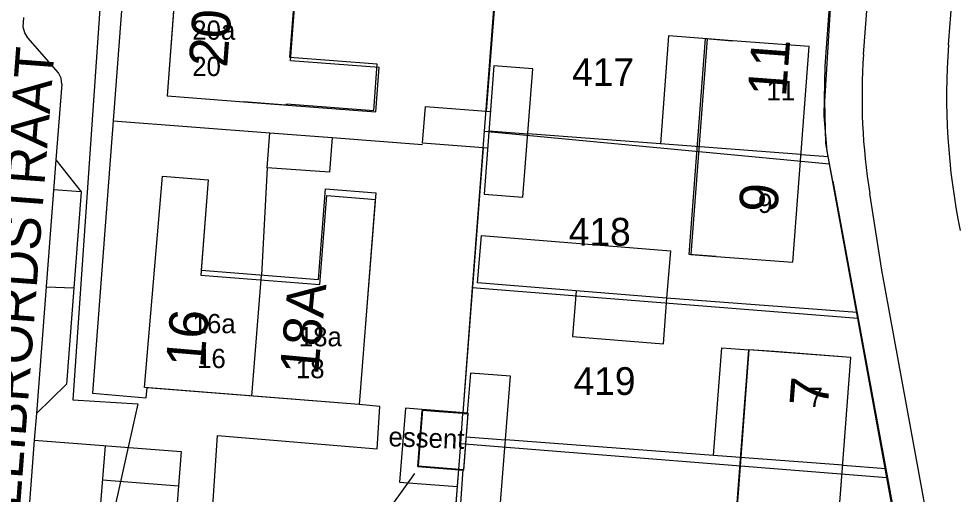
# Model space of a CAD drawing. Extents: x 148816 to 151297, y 399515 to 402500.
# Drawn here: x 150175.2 to 150236.3, y 401158.2 to 401189.1 of the extents above; entities that cross this region are included whole.
import ezdxf

# ---------------------------------------------------------------- set-up
doc = ezdxf.new("R2010")
doc.units = 0
for name, color, linetype in [('B01 Hoofdgebouw  [D] Norm', 7, 'Continuous'), ('B01 Hoofdgebouw  [T] Norm', 7, 'Continuous'), ('B01 hoofgebouw', 7, 'Continuous'), ('B02 Bijgebouw  [D] Norm', 7, 'Continuous'), ('B07 Tussenmuur  [D] Norm', 7, 'Continuous'), ('G01 perceelsgrens', 7, 'Continuous'), ('T04 Haag heg  [D] Gem', 7, 'Continuous'), ('V00 Kant verharding algemeen  [T] Norm', 7, 'Continuous'), ('V00 Kant verharding algemeen secundair  [D] Gem', 7, 'Continuous'), ('V00 Kant verharding algemeen secundair  [D] Norm', 7, 'Continuous'), ('V00 Kant verharding algemeen secundair  [T] Gem', 7, 'Continuous'), ('Z01 perceelnummer', 7, 'Continuous'), ('Z02 huisnummer', 7, 'Continuous'), ('Z02 Huisnummer  [Tekst] Norm', 7, 'Continuous'), ('Z06 straatnaam', 7, 'Continuous'), ('Z19 Overige Tekst  [Tekst] Gem', 7, 'Continuous')]:
    doc.layers.add(name, color=color, linetype=linetype)

msp = doc.modelspace()

# ---------------------------------------------------------------- linework, layer by layer
at = {"layer": 'B01 Hoofdgebouw  [D] Norm'}
for p, q in [((150192.787, 401186.574), (150193.079, 401190.449)), ((150198.453, 401186.147), (150192.787, 401186.574)), ((150198.226, 401183.132), (150198.453, 401186.147)), ((150189.811, 401183.718), (150192.555, 401183.497)), ((150192.555, 401183.497), (150192.56, 401183.559)), ((150192.56, 401183.559), (150198.226, 401183.132)), ((150187.49, 401178.63), (150187.027, 401172.761)), ((150194.643, 401172.16), (150195.107, 401178.035)), ((150195.107, 401178.035), (150198.374, 401177.777)), ((150198.374, 401177.777), (150197.683, 401169.02)), ((150187.027, 401172.761), (150194.643, 401172.16)), ((150220.285, 401160.738), (150220.815, 401167.734)), ((150220.815, 401167.734), (150222.57, 401167.601))]:
    msp.add_line(p, q, dxfattribs=at)
msp.add_lwpolyline([(150221.5, 401187.66), (150219.858, 401187.781), (150218.798, 401173.781), (150220.44, 401173.66)], dxfattribs=at)
at = {"layer": 'B01 Hoofdgebouw  [T] Norm'}
for p, q in [((150187.62, 401221.17), (150184.82, 401184.08)), ((150226.48, 401187.28), (150221.5, 401187.66)), ((150225.42, 401173.28), (150226.48, 401187.28)), ((150184.82, 401184.08), (150189.81, 401183.7)), ((150183.35, 401165.14), (150184.52, 401178.87)), ((150184.52, 401178.87), (150187.49, 401178.63)), ((150220.44, 401173.66), (150225.42, 401173.28)), ((150197.68, 401169.02), (150197.29, 401164.04)), ((150221.51, 401153.611), (150222.57, 401167.601)), ((150229.19, 401167.1), (150222.57, 401167.601)), ((150228.13, 401153.11), (150229.19, 401167.1)), ((150197.29, 401164.04), (150183.35, 401165.14))]:
    msp.add_line(p, q, dxfattribs=at)
msp.add_lwpolyline([(150201.397, 401163.718), (150201.11, 401160.059), (150204.071, 401159.827), (150204.358, 401163.486)], close=True, dxfattribs=at)
at = {"layer": 'B01 hoofgebouw'}
for points in [[(150192.61, 401220.79), (150187.62, 401221.17), (150184.82, 401184.08), (150189.81, 401183.7)], [(150189.81, 401183.7), (150198.375, 401183.048), (150198.593, 401185.925), (150192.83, 401186.36), (150193.111, 401190.075), (150196.783, 401189.798), (150197.017, 401192.901), (150193.276, 401193.184), (150193.706, 401198.876), (150197.306, 401198.604), (150197.782, 401204.909), (150194.124, 401205.185), (150194.538, 401210.671), (150198.083, 401210.404), (150198.576, 401216.936), (150195.121, 401217.196), (150195.377, 401220.579), (150192.61, 401220.79)], [(150220.44, 401173.66), (150218.699, 401173.793), (150219.761, 401187.793), (150221.5, 401187.66)], [(150220.44, 401173.66), (150225.42, 401173.28), (150226.48, 401187.28), (150221.5, 401187.66)], [(150197.68, 401169.02), (150197.29, 401164.04), (150183.519, 401165.127), (150183.35, 401165.14), (150184.52, 401178.87), (150187.51, 401178.628)], [(150187.49, 401178.63), (150187.334, 401176.65)], [(150187.334, 401176.65), (150187.002, 401172.444), (150194.737, 401171.834), (150195.193, 401177.611), (150197.844, 401177.402)], [(150197.844, 401177.402), (150198.333, 401177.363), (150197.68, 401169.02)], [(150221.89, 401158.6), (150221.51, 401153.61), (150228.13, 401153.11), (150229.19, 401167.1), (150224.21, 401167.48)], [(150224.21, 401167.48), (150222.576, 401167.605), (150221.89, 401158.6)], [(150201.095, 401160.019), (150201.383, 401163.667)], [(150202.48, 401163.58), (150201.383, 401163.667)], [(150204, 401163.46), (150202.48, 401163.58)], [(150204, 401163.46), (150204.334, 401163.433)], [(150204.334, 401163.433), (150204.046, 401159.786)], [(150201.095, 401160.019), (150204.046, 401159.786)]]:
    msp.add_lwpolyline(points, dxfattribs=at)
at = {"layer": 'B02 Bijgebouw  [D] Norm'}
for p, q in [((150217.359, 401187.97), (150216.829, 401180.97)), ((150219.858, 401187.781), (150217.359, 401187.97)), ((150206.03, 401186.034), (150205.392, 401177.704)), ((150208.544, 401185.841), (150206.03, 401186.034)), ((150207.906, 401177.511), (150208.544, 401185.841)), ((150201.404, 401181.005), (150201.588, 401183.388)), ((150201.588, 401183.388), (150205.803, 401183.063)), ((150205.707, 401181.814), (150208.224, 401181.621)), ((150205.619, 401180.68), (150201.404, 401181.005)), ((150205.392, 401177.704), (150207.906, 401177.511)), ((150211.356, 401171.429), (150211.12, 401168.457)), ((150217.021, 401167.988), (150217.256, 401170.949)), ((150211.12, 401168.457), (150217.021, 401167.988)), ((150204.238, 401161.956), (150206.781, 401161.761))]:
    msp.add_line(p, q, dxfattribs=at)
for points in [[(150191.48, 401181.677), (150195.533, 401181.379), (150195.367, 401179.119), (150191.314, 401179.417)], [(150205.221, 401175.021), (150217.481, 401174.023), (150217.231, 401170.951), (150204.971, 401171.949)]]:
    msp.add_lwpolyline(points, close=True, dxfattribs=at)
msp.add_lwpolyline([(150204.02, 401159.831), (150203.85, 401157.612), (150206.444, 401157.413), (150207.094, 401165.886), (150204.5, 401166.085), (150204.301, 401163.491)], dxfattribs=at)
at = {"layer": 'B07 Tussenmuur  [D] Norm'}
for p, q in [((150225.95, 401180.28), (150216.829, 401180.97)), ((150225.95, 401180.28), (150216.829, 401180.97)), ((150190.32, 401164.59), (150190.94, 401172.452)), ((150190.32, 401164.59), (150190.94, 401172.452)), ((150228.66, 401160.105), (150220.285, 401160.74)), ((150228.66, 401160.105), (150220.285, 401160.74))]:
    msp.add_line(p, q, dxfattribs=at)
at = {"layer": 'G01 perceelsgrens'}
for points in [[(150217.194, 401332.123), (150194.199, 401333.695), (150191.187, 401330.572), (150183.485, 401233.61), (150178.714, 401164.358), (150182.92, 401164.083), (150179.34, 401147.979), (150175.612, 401098.025)], [(150206.135, 401191.429), (150205.399, 401181.782)], [(150227.803, 401179.668), (150227.558, 401181.013), (150227.501, 401183.723), (150227.87, 401189.722)], [(150205.399, 401181.782), (150204.623, 401171.615)], [(150205.399, 401181.782), (150227.803, 401179.668)], [(150229.633, 401169.623), (150227.803, 401179.668)], [(150204.623, 401171.615), (150204.004, 401163.51)], [(150229.633, 401169.623), (150204.623, 401171.615)], [(150231.512, 401159.311), (150229.633, 401169.623)], [(150204.004, 401163.51), (150200.29, 401163.804), (150199.912, 401159.009), (150203.638, 401158.714)], [(150204.004, 401163.51), (150204, 401163.46), (150203.852, 401161.515)], [(150203.852, 401161.515), (150203.638, 401158.714)], [(150203.852, 401161.515), (150231.512, 401159.311)], [(150233.356, 401149.196), (150231.512, 401159.311)], [(150203.638, 401158.714), (150203.101, 401151.665)]]:
    msp.add_lwpolyline(points, dxfattribs=at)
at = {"layer": 'T04 Haag heg  [D] Gem'}
for p, q in [((150206.408, 401194.389), (150205.535, 401183.084)), ((150181.324, 401182.449), (150191.48, 401181.677)), ((150216.829, 401180.97), (150208.224, 401181.621)), ((150195.533, 401181.379), (150201.399, 401180.933)), ((150204.025, 401163.512), (150205.352, 401180.701)), ((150225.95, 401180.28), (150227.726, 401180.146)), ((150191.314, 401179.417), (150190.94, 401172.452)), ((150229.592, 401170.016), (150217.231, 401170.951)), ((150220.285, 401160.738), (150206.781, 401161.761)), ((150228.66, 401160.105), (150231.457, 401159.894)), ((150203.161, 401152.313), (150203.742, 401159.853))]:
    msp.add_line(p, q, dxfattribs=at)
at = {"layer": 'V00 Kant verharding algemeen  [T] Norm'}
for p, q in [((150230.01, 401186.76), (150234.87, 401250)), ((150184.389, 401222.765), (150179.98, 401164.78)), ((150227.51, 401186.01), (150230.05, 401219.7)), ((150235.53, 401187.4), (150236.019, 401193.742)), ((150175.49, 401188.54), (150175.535, 401189.171)), ((150175.59, 401188.17), (150175.49, 401188.54)), ((150175.79, 401187.85), (150175.59, 401188.17)), ((150177.77, 401185.57), (150175.79, 401187.85)), ((150227.46, 401182.79), (150227.51, 401186.01)), ((150177.96, 401185.22), (150177.77, 401185.57)), ((150177.99, 401184.83), (150177.96, 401185.22)), ((150177.99, 401184.83), (150177.611, 401179.92)), ((150227.65, 401180.5), (150227.46, 401182.79)), ((150228.02, 401178.55), (150227.65, 401180.5)), ((150177.611, 401179.92), (150179.256, 401177.853)), ((150228.02, 401178.55), (150233.63, 401148.1)), ((150179.256, 401177.853), (150178.292, 401165.37)), ((150231.19, 401172.76), (150230.41, 401177.74)), ((150236.07, 401146.16), (150231.19, 401172.76)), ((150176.341, 401163.463), (150178.292, 401165.37)), ((150183.46, 401164.48), (150183.52, 401165.14)), ((150179.98, 401164.78), (150183.46, 401164.48)), ((150198.63, 401163.91), (150197.29, 401164.04)), ((150198.45, 401161.17), (150198.63, 401163.91)), ((150176.341, 401163.463), (150176.207, 401161.725)), ((150187.26, 401149.89), (150188.1, 401162.03)), ((150188.1, 401162.03), (150198.45, 401161.17)), ((150176.206, 401161.725), (150185.73, 401160.99)), ((150185.73, 401160.99), (150184.875, 401149.908))]:
    msp.add_line(p, q, dxfattribs=at)
for centre, radius, start, end in [((150278.408, 401184.02), 43.011, 175.49338, 191.62968), ((150269.339, 401183.985), 39.427, 175.96429, 189.11404)]:
    msp.add_arc(centre, radius, start, end, dxfattribs=at)
at = {"layer": 'V00 Kant verharding algemeen secundair  [D] Gem'}
for p, q in [((150180.795, 401161.37), (150179.94, 401150.288)), ((150180.624, 401159.153), (150185.559, 401158.773))]:
    msp.add_line(p, q, dxfattribs=at)
at = {"layer": 'V00 Kant verharding algemeen secundair  [D] Norm'}
for p, q in [((150177.611, 401179.92), (150176.341, 401163.463)), ((150176.206, 401161.725), (150175.351, 401150.643))]:
    msp.add_line(p, q, dxfattribs=at)
at = {"layer": 'V00 Kant verharding algemeen secundair  [T] Gem'}
for p, q in [((150179.256, 401177.853), (150177.462, 401177.991)), ((150176.976, 401171.692), (150178.774, 401171.611))]:
    msp.add_line(p, q, dxfattribs=at)
at = {"layer": 'Z01 perceelnummer'}
msp.add_lwpolyline([(150197.939, 401155.44), (150200.895, 401159.565)], dxfattribs=at)

# ---------------------------------------------------------------- texts
for s, p in [('417', (150211.103, 401184.726)), ('418', (150210.888, 401174.361)), ('419', (150211.2, 401164.667))]:
    msp.add_text(s, height=1.8, dxfattribs=at).set_placement(p)
at = {"layer": 'Z02 huisnummer'}
for s, rotation, p in [('20', 85.69799, (150188.716, 401185.888)), ('11', 85.69799, (150224.976, 401183.975)), ('9', 85.69799, (150224.406, 401176.453)), ('18A', 84.66556, (150194.61, 401165.911)), ('16', 85.12212, (150187.22, 401166.391)), ('7', 85.64085, (150227.691, 401163.853))]:
    msp.add_text(s, height=2.5, rotation=rotation, dxfattribs=at).set_placement(p)
at = {"layer": 'Z02 Huisnummer  [Tekst] Norm'}
for s, p in [('20a', (150186.454, 401187.722)), ('20', (150186.454, 401185.366)), ('11', (150223.71, 401183.79)), ('9', (150223.16, 401176.48)), ('16a', (150186.483, 401168.672)), ('18a', (150193.37, 401167.824)), ('16', (150186.77, 401166.41)), ('18', (150193.179, 401165.75)), ('7', (150226.44, 401163.88))]:
    msp.add_text(s, height=1.25, dxfattribs=at).set_placement(p)
at = {"layer": 'Z06 straatnaam'}
msp.add_text('ST. WILLIBRORDSTRAAT', height=2.5, rotation=85.69799, dxfattribs=at).set_placement((150174.518, 401147.125))
at = {"layer": 'Z19 Overige Tekst  [Tekst] Gem'}
msp.add_text('essent', height=1.25, rotation=358, dxfattribs=at).set_placement((150199.172, 401161.339))

doc.saveas('drawing.dxf')
